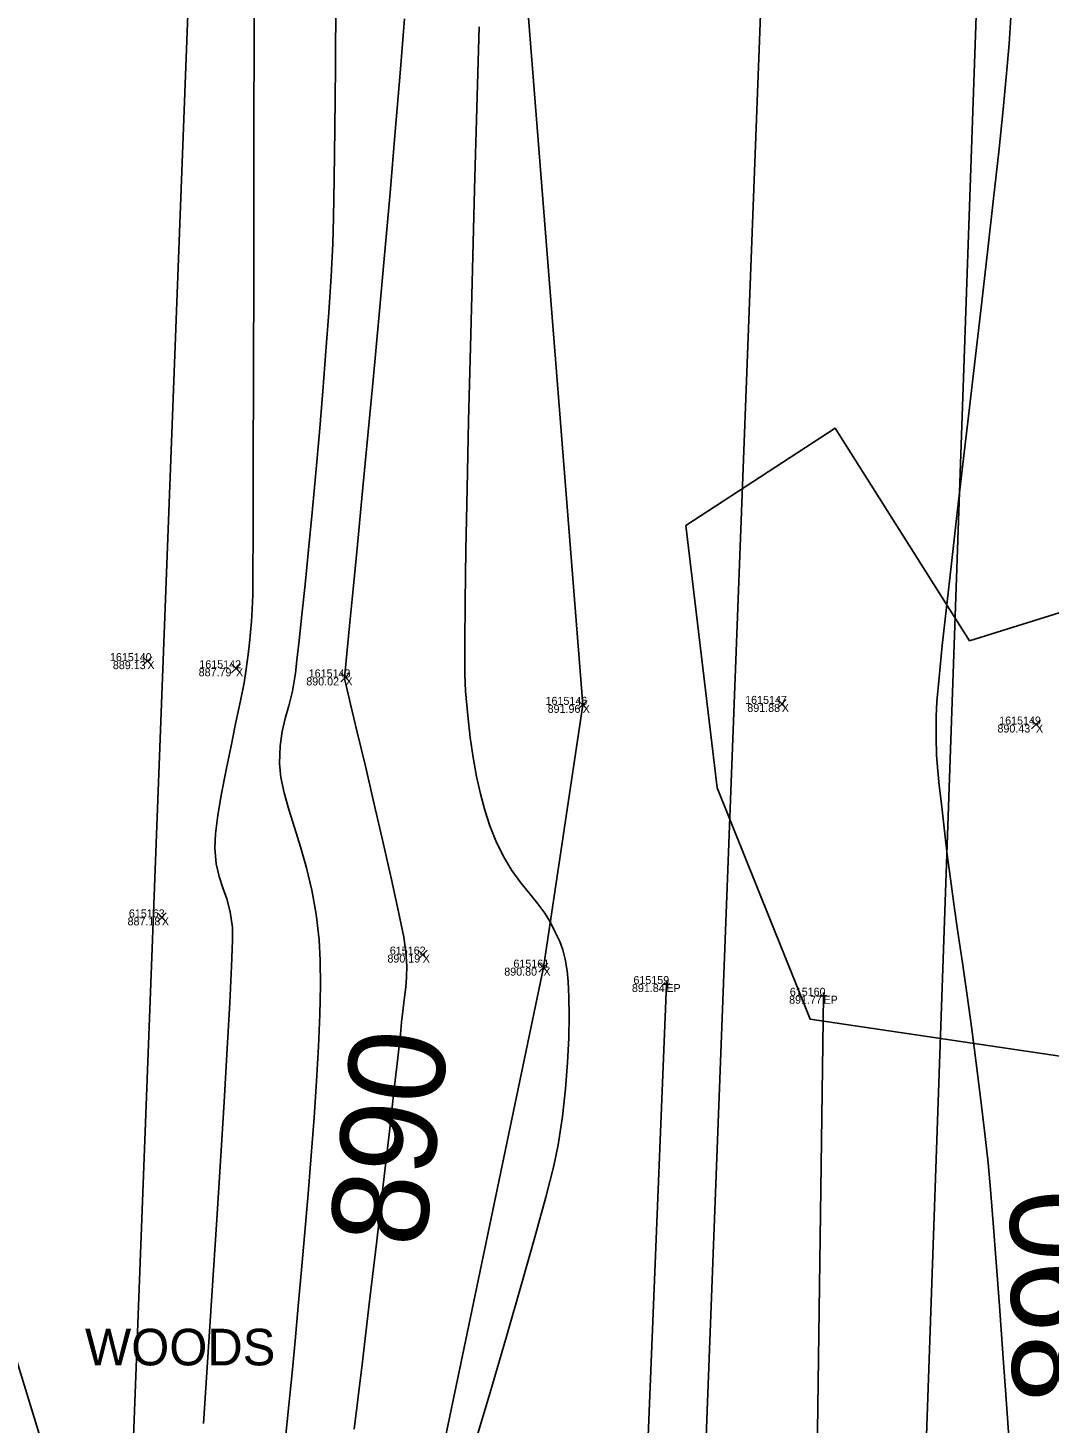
# Model space of a CAD drawing. Extents: x 1957117 to 1971063, y 701601 to 715861.
# Drawn here: x 1962672.8 to 1962717.5, y 702123.3 to 702184.3 of the extents above; entities that cross this region are included whole.
import ezdxf

# ---------------------------------------------------------------- set-up
doc = ezdxf.new("R2010")
doc.units = 0
for name, color, linetype in [('AP_X_Lights', 7, 'Continuous'), ('DT_X_Break_Line', 7, 'Continuous'), ('DT_X_Contour_Major', 7, 'Continuous'), ('DT_X_Contour_Minor', 7, 'Continuous'), ('GE_X_CL_20', 7, 'Continuous'), ('PM_P_Cells', 7, 'Continuous'), ('PV_P_Drive', 7, 'Continuous'), ('PV_P_Shoulder', 7, 'Continuous'), ('RS_Raster1', 7, 'Continuous'), ('RW_X_Esmt_RR', 7, 'Continuous'), ('SC_Scratch1', 7, 'Continuous'), ('VG_X_Text', 7, 'Continuous'), ('VG_X_Tree_Line_Rt', 7, 'Continuous')]:
    doc.layers.add(name, color=color, linetype=linetype)

msp = doc.modelspace()

# ---------------------------------------------------------------- linework, layer by layer
at = {"layer": 'AP_X_Lights'}
for p, q in [((1962677.865, 702156.424), (1962678.253, 702156.814)), ((1962677.865, 702156.814), (1962678.253, 702156.424)), ((1962681.739, 702156.112), (1962682.127, 702156.502)), ((1962681.739, 702156.502), (1962682.127, 702156.112)), ((1962686.521, 702155.712), (1962686.909, 702156.102)), ((1962686.521, 702156.102), (1962686.909, 702155.712)), ((1962705.598, 702154.554), (1962705.986, 702154.944)), ((1962705.598, 702154.944), (1962705.986, 702154.554)), ((1962696.896, 702154.512), (1962697.284, 702154.902)), ((1962696.896, 702154.902), (1962697.284, 702154.512)), ((1962716.704, 702153.652), (1962717.092, 702154.042)), ((1962716.704, 702154.042), (1962717.092, 702153.652)), ((1962678.499, 702145.217), (1962678.887, 702145.607)), ((1962678.499, 702145.607), (1962678.887, 702145.217)), ((1962689.902, 702143.59), (1962690.29, 702143.98)), ((1962689.902, 702143.98), (1962690.29, 702143.59)), ((1962695.175, 702143.019), (1962695.563, 702143.409)), ((1962695.175, 702143.409), (1962695.563, 702143.019))]:
    msp.add_line(p, q, dxfattribs=at)
at = {"layer": 'DT_X_Break_Line'}
for points in [[(1962712.212, 702702.955), (1962716.271, 702654.75), (1962711.053, 702609.737), (1962713.646, 702554.428), (1962708.781, 702505.283), (1962707.233, 702455.469), (1962704.944, 702406.927), (1962695.192, 702355.079), (1962699.519, 702306.049), (1962692.358, 702256.103), (1962693.103, 702205.318), (1962697.09, 702154.707), (1962695.369, 702143.214), (1962687.557, 702105.709), (1962680.996, 702055.861)], [(1962672.291, 702056.441), (1962678.402, 702106.354), (1962662.847, 702156.902), (1962653.64, 702207.97), (1962682.578, 702256.2), (1962687.088, 702305.912), (1962688.383, 702356.115), (1962688.326, 702413.221), (1962687.321, 702456.746), (1962695.78, 702508.037), (1962696.797, 702556.263), (1962699.455, 702605.505), (1962702.117, 702657.987), (1962703.272, 702699.736)], [(1962713.582, 702053.996), (1962711.466, 702104.13), (1962714.937, 702203.608), (1962720.713, 702253.951), (1962719.889, 702303.145), (1962721.566, 702358.521), (1962719.193, 702407.367), (1962722.415, 702453.828), (1962727.642, 702504.653), (1962726.923, 702553.596), (1962728.43, 702603.611), (1962735.623, 702653.941), (1962730.179, 702698.673)]]:
    msp.add_lwpolyline(points, dxfattribs=at)
at = {"layer": 'DT_X_Contour_Major'}
msp.add_lwpolyline([(1962689.299, 702184.713), (1962689.11, 702182.335), (1962688.897, 702179.78), (1962688.665, 702177.106), (1962688.422, 702174.368), (1962688.174, 702171.624), (1962687.925, 702168.928), (1962687.683, 702166.339), (1962687.454, 702163.911), (1962687.243, 702161.702), (1962687.057, 702159.768), (1962686.901, 702158.165), (1962686.783, 702156.951), (1962686.707, 702156.18), (1962686.681, 702155.91), (1962686.67, 702155.848), (1962686.742, 702155.548), (1962686.94, 702154.731), (1962687.232, 702153.517), (1962687.587, 702152.023), (1962687.977, 702150.371), (1962688.37, 702148.678), (1962688.735, 702147.064), (1962689.043, 702145.649), (1962689.263, 702144.551), (1962689.364, 702143.889), (1962689.396, 702143.29), (1962689.391, 702142.799), (1962689.357, 702142.362), (1962689.303, 702141.924), (1962689.238, 702141.431), (1962689.172, 702140.827), (1962689.117, 702140.308), (1962689.003, 702139.273), (1962688.835, 702137.788), (1962688.622, 702135.916), (1962688.369, 702133.722), (1962688.084, 702131.272), (1962687.772, 702128.63), (1962687.442, 702125.86), (1962687.098, 702123.029)], dxfattribs=at)
msp.add_lwpolyline([(1962689.299, 702184.713), (1962689.11, 702182.335), (1962688.897, 702179.78), (1962688.665, 702177.106), (1962688.422, 702174.368), (1962688.174, 702171.624), (1962687.925, 702168.928), (1962687.683, 702166.339), (1962687.454, 702163.911), (1962687.243, 702161.702), (1962687.057, 702159.768), (1962686.901, 702158.165), (1962686.783, 702156.951), (1962686.707, 702156.18), (1962686.681, 702155.91), (1962686.67, 702155.848), (1962686.742, 702155.548), (1962686.94, 702154.731), (1962687.232, 702153.517), (1962687.587, 702152.023), (1962687.977, 702150.371), (1962688.37, 702148.678), (1962688.735, 702147.064), (1962689.043, 702145.649), (1962689.263, 702144.551), (1962689.364, 702143.889), (1962689.396, 702143.29), (1962689.391, 702142.799), (1962689.357, 702142.362), (1962689.303, 702141.924), (1962689.238, 702141.431), (1962689.172, 702140.827), (1962689.117, 702140.308), (1962689.003, 702139.273), (1962688.835, 702137.788), (1962688.622, 702135.916), (1962688.369, 702133.722), (1962688.084, 702131.272), (1962687.772, 702128.63), (1962687.442, 702125.86), (1962687.098, 702123.029)], dxfattribs=at)
at = {"layer": 'DT_X_Contour_Minor'}
for points in [[(1962686.297, 702185.645), (1962686.278, 702182.587), (1962686.255, 702179.921), (1962686.228, 702177.706), (1962686.198, 702176.002), (1962686.164, 702174.87), (1962686.09, 702173.447), (1962685.99, 702171.87), (1962685.867, 702170.181), (1962685.728, 702168.421), (1962685.577, 702166.63), (1962685.419, 702164.849), (1962685.259, 702163.118), (1962685.102, 702161.48), (1962684.952, 702159.974), (1962684.816, 702158.641), (1962684.697, 702157.522), (1962684.6, 702156.658), (1962684.531, 702156.09), (1962684.397, 702155.306), (1962684.239, 702154.67), (1962684.081, 702154.108), (1962683.947, 702153.548), (1962683.857, 702152.917), (1962683.836, 702152.141), (1962683.897, 702151.53), (1962684.04, 702150.863), (1962684.244, 702150.135), (1962684.487, 702149.347), (1962684.749, 702148.496), (1962685.01, 702147.58), (1962685.248, 702146.599), (1962685.443, 702145.549), (1962685.573, 702144.43), (1962685.617, 702143.525), (1962685.622, 702142.427), (1962685.593, 702141.163), (1962685.535, 702139.76), (1962685.451, 702138.248), (1962685.347, 702136.653), (1962685.225, 702135.002), (1962685.092, 702133.325), (1962684.949, 702131.648), (1962684.803, 702129.999), (1962684.657, 702128.406), (1962684.516, 702126.897), (1962684.383, 702125.499), (1962684.243, 702124.078), (1962684.08, 702122.508)], [(1962686.297, 702185.645), (1962686.278, 702182.587), (1962686.255, 702179.921), (1962686.228, 702177.706), (1962686.198, 702176.002), (1962686.164, 702174.87), (1962686.09, 702173.447), (1962685.99, 702171.87), (1962685.867, 702170.181), (1962685.728, 702168.421), (1962685.577, 702166.63), (1962685.419, 702164.849), (1962685.259, 702163.118), (1962685.102, 702161.48), (1962684.952, 702159.974), (1962684.816, 702158.641), (1962684.697, 702157.522), (1962684.6, 702156.658), (1962684.531, 702156.09), (1962684.397, 702155.306), (1962684.239, 702154.67), (1962684.081, 702154.108), (1962683.947, 702153.548), (1962683.857, 702152.917), (1962683.836, 702152.141), (1962683.897, 702151.53), (1962684.04, 702150.863), (1962684.244, 702150.135), (1962684.487, 702149.347), (1962684.749, 702148.496), (1962685.01, 702147.58), (1962685.248, 702146.599), (1962685.443, 702145.549), (1962685.573, 702144.43), (1962685.617, 702143.525), (1962685.622, 702142.427), (1962685.593, 702141.163), (1962685.535, 702139.76), (1962685.451, 702138.248), (1962685.347, 702136.653), (1962685.225, 702135.002), (1962685.092, 702133.325), (1962684.949, 702131.648), (1962684.803, 702129.999), (1962684.657, 702128.406), (1962684.516, 702126.897), (1962684.383, 702125.499), (1962684.243, 702124.078), (1962684.08, 702122.508)], [(1962682.724, 702184.883), (1962682.716, 702179.052), (1962682.708, 702173.756), (1962682.7, 702169.116), (1962682.691, 702165.251), (1962682.682, 702162.283), (1962682.673, 702160.331), (1962682.664, 702159.516), (1962682.634, 702158.874), (1962682.605, 702158.351), (1962682.57, 702157.889), (1962682.525, 702157.427), (1962682.464, 702156.907), (1962682.382, 702156.269), (1962682.284, 702155.674), (1962682.128, 702154.88), (1962681.933, 702153.944), (1962681.717, 702152.92), (1962681.501, 702151.865), (1962681.302, 702150.833), (1962681.14, 702149.88), (1962681.034, 702149.062), (1962681.002, 702148.433), (1962681.064, 702147.749), (1962681.193, 702147.195), (1962681.36, 702146.706), (1962681.533, 702146.217), (1962681.684, 702145.66), (1962681.783, 702144.971), (1962681.782, 702144.398), (1962681.739, 702143.275), (1962681.659, 702141.677), (1962681.548, 702139.675), (1962681.41, 702137.343), (1962681.252, 702134.753), (1962681.077, 702131.98), (1962680.892, 702129.095), (1962680.7, 702126.172), (1962680.509, 702123.283)], [(1962682.724, 702184.883), (1962682.716, 702179.052), (1962682.708, 702173.756), (1962682.7, 702169.116), (1962682.691, 702165.251), (1962682.682, 702162.283), (1962682.673, 702160.331), (1962682.664, 702159.516), (1962682.634, 702158.874), (1962682.605, 702158.351), (1962682.57, 702157.889), (1962682.525, 702157.427), (1962682.464, 702156.907), (1962682.382, 702156.269), (1962682.284, 702155.674), (1962682.128, 702154.88), (1962681.933, 702153.944), (1962681.717, 702152.92), (1962681.501, 702151.865), (1962681.302, 702150.833), (1962681.14, 702149.88), (1962681.034, 702149.062), (1962681.002, 702148.433), (1962681.064, 702147.749), (1962681.193, 702147.195), (1962681.36, 702146.706), (1962681.533, 702146.217), (1962681.684, 702145.66), (1962681.783, 702144.971), (1962681.782, 702144.398), (1962681.739, 702143.275), (1962681.659, 702141.677), (1962681.548, 702139.675), (1962681.41, 702137.343), (1962681.252, 702134.753), (1962681.077, 702131.98), (1962680.892, 702129.095), (1962680.7, 702126.172), (1962680.509, 702123.283)], [(1962715.765, 702121.855), (1962715.612, 702124.134), (1962715.458, 702126.337), (1962715.309, 702128.42), (1962715.166, 702130.339), (1962715.032, 702132.05), (1962714.91, 702133.51), (1962714.803, 702134.673), (1962714.654, 702136.077), (1962714.481, 702137.539), (1962714.291, 702139.031), (1962714.09, 702140.527), (1962713.885, 702141.999), (1962713.683, 702143.42), (1962713.491, 702144.763), (1962713.314, 702146), (1962713.16, 702147.103), (1962713.036, 702148.046), (1962712.948, 702148.801), (1962712.845, 702149.728), (1962712.751, 702150.499), (1962712.669, 702151.177), (1962712.604, 702151.824), (1962712.557, 702152.502), (1962712.533, 702153.274), (1962712.535, 702154.201), (1962712.572, 702154.861), (1962712.665, 702155.909), (1962712.806, 702157.296), (1962712.988, 702158.972), (1962713.204, 702160.887), (1962713.446, 702162.993), (1962713.707, 702165.24), (1962713.98, 702167.577), (1962714.258, 702169.956), (1962714.533, 702172.327), (1962714.799, 702174.641), (1962715.047, 702176.847), (1962715.271, 702178.897), (1962715.464, 702180.74), (1962715.617, 702182.327), (1962715.725, 702183.61), (1962715.816, 702185.016)], [(1962715.765, 702121.855), (1962715.612, 702124.134), (1962715.458, 702126.337), (1962715.309, 702128.42), (1962715.166, 702130.339), (1962715.032, 702132.05), (1962714.91, 702133.51), (1962714.803, 702134.673), (1962714.654, 702136.077), (1962714.481, 702137.539), (1962714.291, 702139.031), (1962714.09, 702140.527), (1962713.885, 702141.999), (1962713.683, 702143.42), (1962713.491, 702144.763), (1962713.314, 702146), (1962713.16, 702147.103), (1962713.036, 702148.046), (1962712.948, 702148.801), (1962712.845, 702149.728), (1962712.751, 702150.499), (1962712.669, 702151.177), (1962712.604, 702151.824), (1962712.557, 702152.502), (1962712.533, 702153.274), (1962712.535, 702154.201), (1962712.572, 702154.861), (1962712.665, 702155.909), (1962712.806, 702157.296), (1962712.988, 702158.972), (1962713.204, 702160.887), (1962713.446, 702162.993), (1962713.707, 702165.24), (1962713.98, 702167.577), (1962714.258, 702169.956), (1962714.533, 702172.327), (1962714.799, 702174.641), (1962715.047, 702176.847), (1962715.271, 702178.897), (1962715.464, 702180.74), (1962715.617, 702182.327), (1962715.725, 702183.61), (1962715.816, 702185.016)], [(1962692.56, 702184.365), (1962692.459, 702180.824), (1962692.361, 702177.265), (1962692.267, 702173.752), (1962692.18, 702170.353), (1962692.102, 702167.134), (1962692.036, 702164.161), (1962691.983, 702161.499), (1962691.947, 702159.217), (1962691.929, 702157.378), (1962691.932, 702156.051), (1962691.958, 702155.301), (1962692.06, 702154.249), (1962692.174, 702153.284), (1962692.302, 702152.398), (1962692.449, 702151.578), (1962692.618, 702150.815), (1962692.811, 702150.099), (1962693.032, 702149.419), (1962693.285, 702148.765), (1962693.62, 702148.074), (1962693.994, 702147.466), (1962694.384, 702146.927), (1962694.77, 702146.446), (1962695.127, 702146.008), (1962695.434, 702145.602), (1962695.669, 702145.215), (1962695.903, 702144.743), (1962696.082, 702144.358), (1962696.218, 702143.993), (1962696.323, 702143.587), (1962696.411, 702143.075), (1962696.457, 702142.603), (1962696.488, 702141.94), (1962696.496, 702141.112), (1962696.478, 702140.147), (1962696.427, 702139.073), (1962696.337, 702137.917), (1962696.204, 702136.707), (1962696.021, 702135.469), (1962695.825, 702134.553), (1962695.476, 702133.182), (1962694.999, 702131.429), (1962694.418, 702129.371), (1962693.757, 702127.083), (1962693.04, 702124.64), (1962692.291, 702122.118)], [(1962692.56, 702184.365), (1962692.459, 702180.824), (1962692.361, 702177.265), (1962692.267, 702173.752), (1962692.18, 702170.353), (1962692.102, 702167.134), (1962692.036, 702164.161), (1962691.983, 702161.499), (1962691.947, 702159.217), (1962691.929, 702157.378), (1962691.932, 702156.051), (1962691.958, 702155.301), (1962692.06, 702154.249), (1962692.174, 702153.284), (1962692.302, 702152.398), (1962692.449, 702151.578), (1962692.618, 702150.815), (1962692.811, 702150.099), (1962693.032, 702149.419), (1962693.285, 702148.765), (1962693.62, 702148.074), (1962693.994, 702147.466), (1962694.384, 702146.927), (1962694.77, 702146.446), (1962695.127, 702146.008), (1962695.434, 702145.602), (1962695.669, 702145.215), (1962695.903, 702144.743), (1962696.082, 702144.358), (1962696.218, 702143.993), (1962696.323, 702143.587), (1962696.411, 702143.075), (1962696.457, 702142.603), (1962696.488, 702141.94), (1962696.496, 702141.112), (1962696.478, 702140.147), (1962696.427, 702139.073), (1962696.337, 702137.917), (1962696.204, 702136.707), (1962696.021, 702135.469), (1962695.825, 702134.553), (1962695.476, 702133.182), (1962694.999, 702131.429), (1962694.418, 702129.371), (1962693.757, 702127.083), (1962693.04, 702124.64), (1962692.291, 702122.118)]]:
    msp.add_lwpolyline(points, dxfattribs=at)
at = {"layer": 'GE_X_CL_20'}
msp.add_lwpolyline([(1962741.373, 703141.619), (1962697.729, 701998.272)], dxfattribs=at)
at = {"layer": 'PM_P_Cells'}
for points in [[(1962700.744, 702142.497), (1962698.615, 702089.646), (1962698.567, 702088.123)], [(1962707.612, 702141.985), (1962706.904, 702090.161), (1962706.849, 702087.762)]]:
    msp.add_lwpolyline(points, dxfattribs=at)
at = {"layer": 'PV_P_Drive'}
for p, q in [((1962700.598, 702142.497), (1962700.89, 702142.497)), ((1962700.744, 702142.643), (1962700.744, 702142.351)), ((1962700.744, 702142.497), (1962700.744, 702142.497)), ((1962707.612, 702142.131), (1962707.612, 702141.839)), ((1962707.466, 702141.985), (1962707.758, 702141.985)), ((1962707.612, 702141.985), (1962707.612, 702141.985))]:
    msp.add_line(p, q, dxfattribs=at)
at = {"layer": 'RW_X_Esmt_RR'}
msp.add_lwpolyline([(1962674.265, 702039.003), (1962716.391, 703142.573)], dxfattribs=at)
at = {"layer": 'VG_X_Tree_Line_Rt'}
msp.add_lwpolyline([(1962758.932, 702133.279), (1962738.264, 702146.788), (1962721.547, 702152.72), (1962718.724, 702139.227), (1962707.027, 702140.965), (1962702.969, 702151.074), (1962701.594, 702162.545), (1962708.122, 702166.812), (1962714, 702157.512), (1962728.026, 702161.901), (1962731.266, 702155.597), (1962761.424, 702153.938)], dxfattribs=at)

# ---------------------------------------------------------------- texts
at = {"layer": 'DT_X_Contour_Major'}
for rotation, p in [(83.49667, (1962690.164, 702130.9)), (90.78527, (1962720.088, 702124.169))]:
    msp.add_text('890', height=4.2, rotation=rotation, dxfattribs=at).set_placement(p)
at = {"layer": 'PV_P_Shoulder'}
for s, p in [('889.13', (1962676.552, 702156.269)), ('887.79', (1962680.302, 702155.957)), ('890.02', (1962685.006, 702155.557)), ('891.96', (1962695.555, 702154.357)), ('891.88', (1962704.282, 702154.399)), ('890.43', (1962715.217, 702153.497)), ('887.18', (1962677.194, 702145.062)), ('890.19', (1962688.553, 702143.435)), ('890.80', (1962693.66, 702142.864)), ('891.84', (1962699.24, 702142.147)), ('891.77', (1962706.11, 702141.635))]:
    msp.add_text(s, height=0.35, dxfattribs=at).set_placement(p)
at = {"layer": 'RS_Raster1'}
for s, p in [('1615140', (1962676.425, 702156.619)), ('1615142', (1962680.332, 702156.307)), ('1615143', (1962685.112, 702155.907)), ('1615146', (1962695.465, 702154.707)), ('1615147', (1962704.189, 702154.749)), ('1615149', (1962715.292, 702153.847)), ('615163', (1962677.252, 702145.412)), ('615162', (1962688.658, 702143.785)), ('615161', (1962694.06, 702143.214)), ('615159', (1962699.306, 702142.497)), ('615160', (1962706.141, 702141.985))]:
    msp.add_text(s, height=0.35, dxfattribs=at).set_placement(p)
at = {"layer": 'SC_Scratch1'}
for s, p in [('X', (1962678.059, 702156.269)), ('X', (1962681.933, 702155.957)), ('X', (1962686.715, 702155.557)), ('X', (1962697.09, 702154.357)), ('X', (1962705.792, 702154.399)), ('X', (1962716.898, 702153.497)), ('X', (1962678.693, 702145.062)), ('X', (1962690.096, 702143.435)), ('X', (1962695.369, 702142.864)), ('EP', (1962700.744, 702142.147)), ('EP', (1962707.612, 702141.635))]:
    msp.add_text(s, height=0.35, dxfattribs=at).set_placement(p)
at = {"layer": 'VG_X_Text'}
msp.add_text('WOODS', height=1.6, dxfattribs=at).set_placement((1962675.334, 702125.82))

doc.saveas('drawing.dxf')
